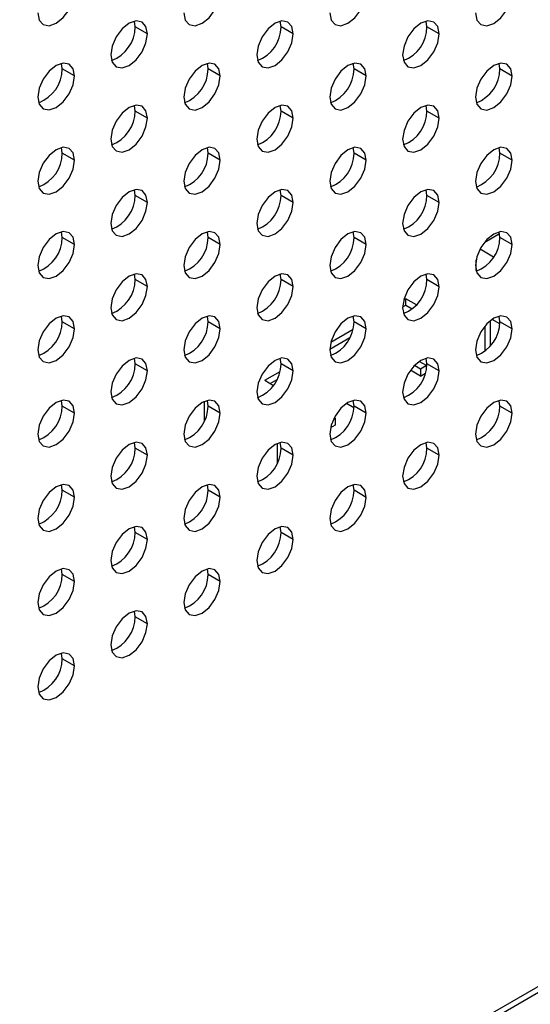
# Model space of a CAD drawing. Header units: millimetres. Extents: x 0 to 1118, y 0 to 864.
# Tile 276 of 304: x 1023.65 to 1028.6, y 647.73 to 657.27. Entities that reach past the tile are written whole.
import ezdxf

# ---------------------------------------------------------------- set-up
doc = ezdxf.new("R2010")
doc.units = ezdxf.units.MM

msp = doc.modelspace()

# ---------------------------------------------------------------- linework, layer by layer
at = {"color": 7, "linetype": 'Continuous', "lineweight": 25}
for p, q in [((1024.7697, 657.2042), (1024.7621, 657.2591)), ((1026.1839, 657.204), (1026.1763, 657.2589)), ((1027.5981, 657.2039), (1027.5905, 657.2588)), ((1024.8876, 657.1361), (1024.7697, 657.2042)), ((1026.3018, 657.136), (1026.1839, 657.204)), ((1027.716, 657.1359), (1027.5981, 657.2039)), ((1024.0626, 656.796), (1024.055, 656.8509)), ((1024.1805, 656.7279), (1024.0626, 656.796)), ((1025.4768, 656.7958), (1025.4692, 656.8507)), ((1025.5947, 656.7278), (1025.4768, 656.7958)), ((1026.891, 656.7957), (1026.8834, 656.8506)), ((1027.0089, 656.7277), (1026.891, 656.7957)), ((1028.3052, 656.7956), (1028.2976, 656.8505)), ((1028.4231, 656.7275), (1028.3052, 656.7956)), ((1024.7697, 656.3876), (1024.7621, 656.4425)), ((1026.1839, 656.3875), (1026.1763, 656.4424)), ((1027.5981, 656.3874), (1027.5905, 656.4423)), ((1024.8876, 656.3196), (1024.7697, 656.3876)), ((1026.3018, 656.3195), (1026.1839, 656.3875)), ((1027.716, 656.3193), (1027.5981, 656.3874)), ((1024.0626, 655.9794), (1024.055, 656.0343)), ((1025.4768, 655.9793), (1025.4692, 656.0342)), ((1026.891, 655.9792), (1026.8834, 656.0341)), ((1028.3052, 655.979), (1028.2976, 656.0339)), ((1024.1805, 655.9114), (1024.0626, 655.9794)), ((1025.5947, 655.9113), (1025.4768, 655.9793)), ((1027.0089, 655.9111), (1026.891, 655.9792)), ((1028.4231, 655.911), (1028.3052, 655.979)), ((1024.7697, 655.5711), (1024.7621, 655.626)), ((1026.1839, 655.571), (1026.1763, 655.6259)), ((1027.5981, 655.5708), (1027.5905, 655.6257)), ((1024.8876, 655.5031), (1024.7697, 655.5711)), ((1026.3018, 655.5029), (1026.1839, 655.571)), ((1027.716, 655.5028), (1027.5981, 655.5708)), ((1024.0626, 655.1629), (1024.055, 655.2178)), ((1024.1805, 655.0949), (1024.0626, 655.1629)), ((1025.4768, 655.1628), (1025.4692, 655.2176)), ((1025.5947, 655.0947), (1025.4768, 655.1628)), ((1026.891, 655.1626), (1026.8834, 655.2175)), ((1027.0089, 655.0946), (1026.891, 655.1626)), ((1028.1581, 655.1183), (1028.3017, 655.2012)), ((1028.3052, 655.1625), (1028.2976, 655.2174)), ((1028.4231, 655.0945), (1028.3052, 655.1625)), ((1028.2443, 654.9731), (1028.1128, 655.0491)), ((1028.0754, 654.8416), (1028.0754, 654.946)), ((1024.7697, 654.7546), (1024.7621, 654.8094)), ((1026.1839, 654.7544), (1026.1763, 654.8093)), ((1027.5981, 654.7543), (1027.5905, 654.8092)), ((1024.8876, 654.6865), (1024.7697, 654.7546)), ((1026.3018, 654.6864), (1026.1839, 654.7544)), ((1027.716, 654.6863), (1027.5981, 654.7543)), ((1027.3626, 654.4901), (1027.3926, 654.5075)), ((1027.3729, 654.5573), (1027.3926, 654.5687)), ((1027.4952, 654.5094), (1027.3926, 654.5687)), ((1027.3926, 654.5075), (1027.3926, 654.5687)), ((1027.3926, 654.5075), (1027.4551, 654.4714)), ((1024.0626, 654.3464), (1024.055, 654.4012)), ((1025.4768, 654.3462), (1025.4692, 654.4011)), ((1026.891, 654.3461), (1026.8834, 654.401)), ((1028.3052, 654.346), (1028.2976, 654.4008)), ((1024.1805, 654.2783), (1024.0626, 654.3464)), ((1025.5947, 654.2782), (1025.4768, 654.3462)), ((1027.0089, 654.2781), (1026.891, 654.3461)), ((1028.1586, 654.3025), (1028.1586, 654.0602)), ((1028.2117, 654.356), (1028.2117, 654.1118)), ((1028.3044, 654.326), (1028.2294, 654.3693)), ((1028.4231, 654.2779), (1028.3052, 654.346)), ((1026.6555, 654.0819), (1026.8519, 654.1953)), ((1026.6658, 654.1491), (1026.8813, 654.2735)), ((1024.7697, 653.938), (1024.7621, 653.9929)), ((1024.8876, 653.87), (1024.7697, 653.938)), ((1026.1839, 653.9379), (1026.1763, 653.9928)), ((1026.3018, 653.8699), (1026.1839, 653.9379)), ((1027.534, 653.8883), (1027.476, 653.9218)), ((1027.5929, 653.9223), (1027.5239, 653.9622)), ((1027.5929, 653.9223), (1027.534, 653.8883)), ((1027.5981, 653.9378), (1027.5905, 653.9926)), ((1027.5929, 653.8856), (1027.5929, 653.9223)), ((1027.716, 653.8697), (1027.5981, 653.9378)), ((1026.0255, 653.7795), (1026.1742, 653.8653)), ((1027.534, 653.8203), (1027.4375, 653.876)), ((1027.534, 653.8883), (1027.534, 653.8203)), ((1027.534, 653.8203), (1027.5838, 653.849)), ((1026.0255, 653.7795), (1026.1108, 653.7303)), ((1026.0786, 653.7489), (1026.1448, 653.7871)), ((1024.0626, 653.5298), (1024.055, 653.5847)), ((1024.1805, 653.4618), (1024.0626, 653.5298)), ((1025.4422, 653.3883), (1025.4422, 653.5758)), ((1025.4768, 653.5297), (1025.4692, 653.5846)), ((1025.5947, 653.4616), (1025.4768, 653.5297)), ((1026.8904, 653.5115), (1026.8168, 653.554)), ((1026.8837, 653.5834), (1026.8824, 653.5842)), ((1026.891, 653.5295), (1026.8834, 653.5844)), ((1027.0089, 653.4615), (1026.891, 653.5295)), ((1028.3052, 653.5294), (1028.2976, 653.5843)), ((1028.4231, 653.4614), (1028.3052, 653.5294)), ((1026.7091, 653.3441), (1026.662, 653.3169)), ((1026.6915, 653.4019), (1026.7091, 653.4121)), ((1026.7091, 653.4121), (1026.6994, 653.4177)), ((1026.7091, 653.4121), (1026.7091, 653.3441)), ((1024.7697, 653.1215), (1024.7621, 653.1764)), ((1026.1493, 652.9799), (1026.1493, 653.1675)), ((1026.1839, 653.1213), (1026.1763, 653.1762)), ((1027.5981, 653.1212), (1027.5905, 653.1761)), ((1024.8876, 653.0534), (1024.7697, 653.1215)), ((1026.3018, 653.0533), (1026.1839, 653.1213)), ((1027.716, 653.0532), (1027.5981, 653.1212)), ((1024.0626, 652.7133), (1024.055, 652.7682)), ((1025.4768, 652.7131), (1025.4692, 652.768)), ((1026.891, 652.713), (1026.8834, 652.7679)), ((1037.0262, 652.7255), (1008.5298, 636.2748)), ((1024.1805, 652.6452), (1024.0626, 652.7133)), ((1025.5947, 652.6451), (1025.4768, 652.7131)), ((1027.0089, 652.645), (1026.891, 652.713)), ((1008.4953, 636.1985), (1036.9917, 652.6492)), ((1024.7697, 652.3049), (1024.7621, 652.3598)), ((1024.8876, 652.2369), (1024.7697, 652.3049)), ((1026.1839, 652.3048), (1026.1763, 652.3597)), ((1026.3018, 652.2368), (1026.1839, 652.3048)), ((1024.0626, 651.8967), (1024.055, 651.9516)), ((1025.4768, 651.8966), (1025.4692, 651.9515)), ((1024.1805, 651.8287), (1024.0626, 651.8967)), ((1025.5947, 651.8286), (1025.4768, 651.8966)), ((1024.7697, 651.4884), (1024.7621, 651.5433)), ((1024.8876, 651.4204), (1024.7697, 651.4884)), ((1024.0626, 651.0802), (1024.055, 651.1351)), ((1024.1805, 651.0122), (1024.0626, 651.0802))]:
    msp.add_line(p, q, dxfattribs=at)
at = {"color": 7, "linetype": 'Continuous', "lineweight": 25, "flags": 128}
for points in [[(1023.8269, 657.3404), (1023.8404, 657.27), (1023.8787, 657.2259), (1023.936, 657.2148), (1024.0037, 657.2383), (1024.0713, 657.2929), (1024.1287, 657.3702), (1024.167, 657.4586), (1024.1805, 657.5445)], [(1025.2411, 657.3403), (1025.2546, 657.2699), (1025.2929, 657.2258), (1025.3502, 657.2147), (1025.4179, 657.2382), (1025.4855, 657.2928), (1025.5429, 657.3701), (1025.5812, 657.4585), (1025.5947, 657.5444)], [(1026.6553, 657.3401), (1026.6688, 657.2698), (1026.7071, 657.2257), (1026.7645, 657.2145), (1026.8321, 657.238), (1026.8998, 657.2926), (1026.9571, 657.37), (1026.9954, 657.4583), (1027.0089, 657.5442)], [(1028.0695, 657.34), (1028.083, 657.2696), (1028.1213, 657.2255), (1028.1787, 657.2144), (1028.2463, 657.2379), (1028.314, 657.2925), (1028.3713, 657.3699), (1028.4096, 657.4582), (1028.4231, 657.5441)], [(1024.8876, 657.1361), (1024.8741, 657.2065), (1024.8358, 657.2506), (1024.7784, 657.2617), (1024.7108, 657.2382), (1024.6431, 657.1836), (1024.5858, 657.1063), (1024.5475, 657.0179), (1024.534, 656.932)], [(1026.3018, 657.136), (1026.2883, 657.2064), (1026.25, 657.2505), (1026.1926, 657.2616), (1026.125, 657.2381), (1026.0574, 657.1835), (1026, 657.1061), (1025.9617, 657.0178), (1025.9482, 656.9319)], [(1027.716, 657.1359), (1027.7025, 657.2062), (1027.6642, 657.2503), (1027.6069, 657.2615), (1027.5392, 657.238), (1027.4716, 657.1834), (1027.4142, 657.106), (1027.3759, 657.0177), (1027.3624, 656.9318)], [(1024.534, 656.932), (1024.5475, 656.8617), (1024.5858, 656.8176), (1024.6431, 656.8064), (1024.7108, 656.83), (1024.7784, 656.8846), (1024.8358, 656.9619), (1024.8741, 657.0503), (1024.8876, 657.1361)], [(1025.9482, 656.9319), (1025.9617, 656.8616), (1026, 656.8175), (1026.0574, 656.8063), (1026.125, 656.8298), (1026.1926, 656.8844), (1026.25, 656.9618), (1026.2883, 657.0501), (1026.3018, 657.136)], [(1027.3624, 656.9318), (1027.3759, 656.8614), (1027.4142, 656.8173), (1027.4716, 656.8062), (1027.5392, 656.8297), (1027.6069, 656.8843), (1027.6642, 656.9616), (1027.7025, 657.05), (1027.716, 657.1359)], [(1024.1805, 656.7279), (1024.167, 656.7983), (1024.1287, 656.8424), (1024.0713, 656.8535), (1024.0037, 656.83), (1023.936, 656.7754), (1023.8787, 656.6981), (1023.8404, 656.6097), (1023.8269, 656.5238)], [(1025.5947, 656.7278), (1025.5812, 656.7982), (1025.5429, 656.8423), (1025.4855, 656.8534), (1025.4179, 656.8299), (1025.3502, 656.7753), (1025.2929, 656.6979), (1025.2546, 656.6096), (1025.2411, 656.5237)], [(1027.0089, 656.7277), (1026.9954, 656.798), (1026.9571, 656.8421), (1026.8998, 656.8533), (1026.8321, 656.8298), (1026.7645, 656.7752), (1026.7071, 656.6978), (1026.6688, 656.6095), (1026.6553, 656.5236)], [(1028.4231, 656.7275), (1028.4096, 656.7979), (1028.3713, 656.842), (1028.314, 656.8531), (1028.2463, 656.8296), (1028.1787, 656.775), (1028.1213, 656.6977), (1028.083, 656.6093), (1028.0695, 656.5234)], [(1023.8269, 656.5238), (1023.8404, 656.4535), (1023.8787, 656.4094), (1023.936, 656.3982), (1024.0037, 656.4218), (1024.0713, 656.4763), (1024.1287, 656.5537), (1024.167, 656.6421), (1024.1805, 656.7279)], [(1025.2411, 656.5237), (1025.2546, 656.4534), (1025.2929, 656.4093), (1025.3502, 656.3981), (1025.4179, 656.4216), (1025.4855, 656.4762), (1025.5429, 656.5536), (1025.5812, 656.6419), (1025.5947, 656.7278)], [(1026.6553, 656.5236), (1026.6688, 656.4532), (1026.7071, 656.4091), (1026.7645, 656.398), (1026.8321, 656.4215), (1026.8998, 656.4761), (1026.9571, 656.5534), (1026.9954, 656.6418), (1027.0089, 656.7277)], [(1028.0695, 656.5234), (1028.083, 656.4531), (1028.1213, 656.409), (1028.1787, 656.3978), (1028.2463, 656.4214), (1028.314, 656.476), (1028.3713, 656.5533), (1028.4096, 656.6417), (1028.4231, 656.7275)], [(1024.8876, 656.3196), (1024.8741, 656.39), (1024.8358, 656.4341), (1024.7784, 656.4452), (1024.7108, 656.4217), (1024.6431, 656.3671), (1024.5858, 656.2897), (1024.5475, 656.2014), (1024.534, 656.1155)], [(1026.3018, 656.3195), (1026.2883, 656.3898), (1026.25, 656.4339), (1026.1926, 656.4451), (1026.125, 656.4216), (1026.0574, 656.367), (1026, 656.2896), (1025.9617, 656.2013), (1025.9482, 656.1154)], [(1027.716, 656.3193), (1027.7025, 656.3897), (1027.6642, 656.4338), (1027.6069, 656.4449), (1027.5392, 656.4214), (1027.4716, 656.3668), (1027.4142, 656.2895), (1027.3759, 656.2011), (1027.3624, 656.1152)], [(1024.534, 656.1155), (1024.5475, 656.0452), (1024.5858, 656.001), (1024.6431, 655.9899), (1024.7108, 656.0134), (1024.7784, 656.068), (1024.8358, 656.1454), (1024.8741, 656.2337), (1024.8876, 656.3196)], [(1025.9482, 656.1154), (1025.9617, 656.045), (1026, 656.0009), (1026.0574, 655.9898), (1026.125, 656.0133), (1026.1926, 656.0679), (1026.25, 656.1452), (1026.2883, 656.2336), (1026.3018, 656.3195)], [(1027.3624, 656.1152), (1027.3759, 656.0449), (1027.4142, 656.0008), (1027.4716, 655.9896), (1027.5392, 656.0132), (1027.6069, 656.0677), (1027.6642, 656.1451), (1027.7025, 656.2335), (1027.716, 656.3193)], [(1024.1805, 655.9114), (1024.167, 655.9818), (1024.1287, 656.0259), (1024.0713, 656.037), (1024.0037, 656.0135), (1023.936, 655.9589), (1023.8787, 655.8815), (1023.8404, 655.7932), (1023.8269, 655.7073)], [(1025.5947, 655.9113), (1025.5812, 655.9816), (1025.5429, 656.0257), (1025.4855, 656.0369), (1025.4179, 656.0134), (1025.3502, 655.9588), (1025.2929, 655.8814), (1025.2546, 655.7931), (1025.2411, 655.7072)], [(1027.0089, 655.9111), (1026.9954, 655.9815), (1026.9571, 656.0256), (1026.8998, 656.0367), (1026.8321, 656.0132), (1026.7645, 655.9586), (1026.7071, 655.8813), (1026.6688, 655.7929), (1026.6553, 655.707)], [(1028.4231, 655.911), (1028.4096, 655.9814), (1028.3713, 656.0255), (1028.314, 656.0366), (1028.2463, 656.0131), (1028.1787, 655.9585), (1028.1213, 655.8811), (1028.083, 655.7928), (1028.0695, 655.7069)], [(1023.8269, 655.7073), (1023.8404, 655.637), (1023.8787, 655.5928), (1023.936, 655.5817), (1024.0037, 655.6052), (1024.0713, 655.6598), (1024.1287, 655.7372), (1024.167, 655.8255), (1024.1805, 655.9114)], [(1025.2411, 655.7072), (1025.2546, 655.6368), (1025.2929, 655.5927), (1025.3502, 655.5816), (1025.4179, 655.6051), (1025.4855, 655.6597), (1025.5429, 655.737), (1025.5812, 655.8254), (1025.5947, 655.9113)], [(1026.6553, 655.707), (1026.6688, 655.6367), (1026.7071, 655.5926), (1026.7645, 655.5814), (1026.8321, 655.605), (1026.8998, 655.6595), (1026.9571, 655.7369), (1026.9954, 655.8253), (1027.0089, 655.9111)], [(1028.0695, 655.7069), (1028.083, 655.6366), (1028.1213, 655.5924), (1028.1787, 655.5813), (1028.2463, 655.6048), (1028.314, 655.6594), (1028.3713, 655.7368), (1028.4096, 655.8251), (1028.4231, 655.911)], [(1024.8876, 655.5031), (1024.8741, 655.5734), (1024.8358, 655.6175), (1024.7784, 655.6287), (1024.7108, 655.6052), (1024.6431, 655.5506), (1024.5858, 655.4732), (1024.5475, 655.3849), (1024.534, 655.299)], [(1026.3018, 655.5029), (1026.2883, 655.5733), (1026.25, 655.6174), (1026.1926, 655.6285), (1026.125, 655.605), (1026.0574, 655.5504), (1026, 655.4731), (1025.9617, 655.3847), (1025.9482, 655.2988)], [(1027.716, 655.5028), (1027.7025, 655.5732), (1027.6642, 655.6173), (1027.6069, 655.6284), (1027.5392, 655.6049), (1027.4716, 655.5503), (1027.4142, 655.4729), (1027.3759, 655.3846), (1027.3624, 655.2987)], [(1024.534, 655.299), (1024.5475, 655.2286), (1024.5858, 655.1845), (1024.6431, 655.1734), (1024.7108, 655.1969), (1024.7784, 655.2515), (1024.8358, 655.3288), (1024.8741, 655.4172), (1024.8876, 655.5031)], [(1025.9482, 655.2988), (1025.9617, 655.2285), (1026, 655.1844), (1026.0574, 655.1732), (1026.125, 655.1967), (1026.1926, 655.2513), (1026.25, 655.3287), (1026.2883, 655.417), (1026.3018, 655.5029)], [(1027.3624, 655.2987), (1027.3759, 655.2283), (1027.4142, 655.1842), (1027.4716, 655.1731), (1027.5392, 655.1966), (1027.6069, 655.2512), (1027.6642, 655.3286), (1027.7025, 655.4169), (1027.716, 655.5028)], [(1024.1805, 655.0949), (1024.167, 655.1652), (1024.1287, 655.2093), (1024.0713, 655.2205), (1024.0037, 655.1969), (1023.936, 655.1424), (1023.8787, 655.065), (1023.8404, 654.9766), (1023.8269, 654.8908)], [(1025.5947, 655.0947), (1025.5812, 655.1651), (1025.5429, 655.2092), (1025.4855, 655.2203), (1025.4179, 655.1968), (1025.3502, 655.1422), (1025.2929, 655.0649), (1025.2546, 654.9765), (1025.2411, 654.8906)], [(1027.0089, 655.0946), (1026.9954, 655.1649), (1026.9571, 655.2091), (1026.8998, 655.2202), (1026.8321, 655.1967), (1026.7645, 655.1421), (1026.7071, 655.0647), (1026.6688, 654.9764), (1026.6553, 654.8905)], [(1028.4231, 655.0945), (1028.4096, 655.1648), (1028.3713, 655.2089), (1028.314, 655.2201), (1028.2463, 655.1965), (1028.1787, 655.142), (1028.1213, 655.0646), (1028.083, 654.9762), (1028.0695, 654.8904)], [(1023.8269, 654.8908), (1023.8404, 654.8204), (1023.8787, 654.7763), (1023.936, 654.7652), (1024.0037, 654.7887), (1024.0713, 654.8433), (1024.1287, 654.9206), (1024.167, 655.009), (1024.1805, 655.0949)], [(1025.2411, 654.8906), (1025.2546, 654.8203), (1025.2929, 654.7762), (1025.3502, 654.765), (1025.4179, 654.7885), (1025.4855, 654.8431), (1025.5429, 654.9205), (1025.5812, 655.0088), (1025.5947, 655.0947)], [(1026.6553, 654.8905), (1026.6688, 654.8201), (1026.7071, 654.776), (1026.7645, 654.7649), (1026.8321, 654.7884), (1026.8998, 654.843), (1026.9571, 654.9204), (1026.9954, 655.0087), (1027.0089, 655.0946)], [(1028.0695, 654.8904), (1028.083, 654.82), (1028.1213, 654.7759), (1028.1787, 654.7648), (1028.2463, 654.7883), (1028.314, 654.8429), (1028.3713, 654.9202), (1028.4096, 655.0086), (1028.4231, 655.0945)], [(1024.8876, 654.6865), (1024.8741, 654.7569), (1024.8358, 654.801), (1024.7784, 654.8121), (1024.7108, 654.7886), (1024.6431, 654.734), (1024.5858, 654.6567), (1024.5475, 654.5683), (1024.534, 654.4824)], [(1026.3018, 654.6864), (1026.2883, 654.7567), (1026.25, 654.8008), (1026.1926, 654.812), (1026.125, 654.7885), (1026.0574, 654.7339), (1026, 654.6565), (1025.9617, 654.5682), (1025.9482, 654.4823)], [(1027.716, 654.6863), (1027.7025, 654.7566), (1027.6642, 654.8007), (1027.6069, 654.8119), (1027.5392, 654.7883), (1027.4716, 654.7338), (1027.4142, 654.6564), (1027.3759, 654.568), (1027.3624, 654.4822)], [(1024.534, 654.4824), (1024.5475, 654.4121), (1024.5858, 654.368), (1024.6431, 654.3568), (1024.7108, 654.3803), (1024.7784, 654.4349), (1024.8358, 654.5123), (1024.8741, 654.6006), (1024.8876, 654.6865)], [(1025.9482, 654.4823), (1025.9617, 654.4119), (1026, 654.3678), (1026.0574, 654.3567), (1026.125, 654.3802), (1026.1926, 654.4348), (1026.25, 654.5122), (1026.2883, 654.6005), (1026.3018, 654.6864)], [(1027.3624, 654.4822), (1027.3759, 654.4118), (1027.4142, 654.3677), (1027.4716, 654.3566), (1027.5392, 654.3801), (1027.6069, 654.4347), (1027.6642, 654.512), (1027.7025, 654.6004), (1027.716, 654.6863)], [(1024.1805, 654.2783), (1024.167, 654.3487), (1024.1287, 654.3928), (1024.0713, 654.4039), (1024.0037, 654.3804), (1023.936, 654.3258), (1023.8787, 654.2485), (1023.8404, 654.1601), (1023.8269, 654.0742)], [(1025.5947, 654.2782), (1025.5812, 654.3485), (1025.5429, 654.3926), (1025.4855, 654.4038), (1025.4179, 654.3803), (1025.3502, 654.3257), (1025.2929, 654.2483), (1025.2546, 654.16), (1025.2411, 654.0741)], [(1027.0089, 654.2781), (1026.9954, 654.3484), (1026.9571, 654.3925), (1026.8998, 654.4037), (1026.8321, 654.3801), (1026.7645, 654.3255), (1026.7071, 654.2482), (1026.6688, 654.1598), (1026.6553, 654.074)], [(1028.4231, 654.2779), (1028.4096, 654.3483), (1028.3713, 654.3924), (1028.314, 654.4035), (1028.2463, 654.38), (1028.1787, 654.3254), (1028.1213, 654.2481), (1028.083, 654.1597), (1028.0695, 654.0738)], [(1023.8269, 654.0742), (1023.8404, 654.0039), (1023.8787, 653.9598), (1023.936, 653.9486), (1024.0037, 653.9721), (1024.0713, 654.0267), (1024.1287, 654.1041), (1024.167, 654.1924), (1024.1805, 654.2783)], [(1025.2411, 654.0741), (1025.2546, 654.0037), (1025.2929, 653.9596), (1025.3502, 653.9485), (1025.4179, 653.972), (1025.4855, 654.0266), (1025.5429, 654.104), (1025.5812, 654.1923), (1025.5947, 654.2782)], [(1026.6553, 654.074), (1026.6688, 654.0036), (1026.7071, 653.9595), (1026.7645, 653.9484), (1026.8321, 653.9719), (1026.8998, 654.0265), (1026.9571, 654.1038), (1026.9954, 654.1922), (1027.0089, 654.2781)], [(1028.0695, 654.0738), (1028.083, 654.0035), (1028.1213, 653.9594), (1028.1787, 653.9482), (1028.2463, 653.9717), (1028.314, 654.0263), (1028.3713, 654.1037), (1028.4096, 654.192), (1028.4231, 654.2779)], [(1024.8876, 653.87), (1024.8741, 653.9403), (1024.8358, 653.9844), (1024.7784, 653.9956), (1024.7108, 653.9721), (1024.6431, 653.9175), (1024.5858, 653.8401), (1024.5475, 653.7518), (1024.534, 653.6659)], [(1026.3018, 653.8699), (1026.2883, 653.9402), (1026.25, 653.9843), (1026.1926, 653.9955), (1026.125, 653.9719), (1026.0574, 653.9173), (1026, 653.84), (1025.9617, 653.7516), (1025.9482, 653.6658)], [(1027.716, 653.8697), (1027.7025, 653.9401), (1027.6642, 653.9842), (1027.6069, 653.9953), (1027.5392, 653.9718), (1027.4716, 653.9172), (1027.4142, 653.8399), (1027.3759, 653.7515), (1027.3624, 653.6656)], [(1024.534, 653.6659), (1024.5475, 653.5955), (1024.5858, 653.5514), (1024.6431, 653.5403), (1024.7108, 653.5638), (1024.7784, 653.6184), (1024.8358, 653.6957), (1024.8741, 653.7841), (1024.8876, 653.87)], [(1025.9482, 653.6658), (1025.9617, 653.5954), (1026, 653.5513), (1026.0574, 653.5402), (1026.125, 653.5637), (1026.1926, 653.6183), (1026.25, 653.6956), (1026.2883, 653.784), (1026.3018, 653.8699)], [(1027.3624, 653.6656), (1027.3759, 653.5953), (1027.4142, 653.5512), (1027.4716, 653.54), (1027.5392, 653.5635), (1027.6069, 653.6181), (1027.6642, 653.6955), (1027.7025, 653.7838), (1027.716, 653.8697)], [(1024.1805, 653.4618), (1024.167, 653.5321), (1024.1287, 653.5762), (1024.0713, 653.5874), (1024.0037, 653.5639), (1023.936, 653.5093), (1023.8787, 653.4319), (1023.8404, 653.3436), (1023.8269, 653.2577)], [(1025.5947, 653.4616), (1025.5812, 653.532), (1025.5429, 653.5761), (1025.4855, 653.5872), (1025.4179, 653.5637), (1025.3502, 653.5091), (1025.2929, 653.4318), (1025.2546, 653.3434), (1025.2411, 653.2575)], [(1027.0089, 653.4615), (1026.9954, 653.5319), (1026.9571, 653.576), (1026.8998, 653.5871), (1026.8321, 653.5636), (1026.7645, 653.509), (1026.7071, 653.4316), (1026.6688, 653.3433), (1026.6553, 653.2574)], [(1028.4231, 653.4614), (1028.4096, 653.5317), (1028.3713, 653.5758), (1028.314, 653.587), (1028.2463, 653.5635), (1028.1787, 653.5089), (1028.1213, 653.4315), (1028.083, 653.3432), (1028.0695, 653.2573)], [(1023.8269, 653.2577), (1023.8404, 653.1873), (1023.8787, 653.1432), (1023.936, 653.1321), (1024.0037, 653.1556), (1024.0713, 653.2102), (1024.1287, 653.2875), (1024.167, 653.3759), (1024.1805, 653.4618)], [(1025.2411, 653.2575), (1025.2546, 653.1872), (1025.2929, 653.1431), (1025.3502, 653.1319), (1025.4179, 653.1555), (1025.4855, 653.2101), (1025.5429, 653.2874), (1025.5812, 653.3758), (1025.5947, 653.4616)], [(1026.6553, 653.2574), (1026.6688, 653.1871), (1026.7071, 653.143), (1026.7645, 653.1318), (1026.8321, 653.1553), (1026.8998, 653.2099), (1026.9571, 653.2873), (1026.9954, 653.3756), (1027.0089, 653.4615)], [(1028.0695, 653.2573), (1028.083, 653.1869), (1028.1213, 653.1428), (1028.1787, 653.1317), (1028.2463, 653.1552), (1028.314, 653.2098), (1028.3713, 653.2871), (1028.4096, 653.3755), (1028.4231, 653.4614)], [(1024.8876, 653.0534), (1024.8741, 653.1238), (1024.8358, 653.1679), (1024.7784, 653.179), (1024.7108, 653.1555), (1024.6431, 653.1009), (1024.5858, 653.0236), (1024.5475, 652.9352), (1024.534, 652.8493)], [(1026.3018, 653.0533), (1026.2883, 653.1237), (1026.25, 653.1678), (1026.1926, 653.1789), (1026.125, 653.1554), (1026.0574, 653.1008), (1026, 653.0234), (1025.9617, 652.9351), (1025.9482, 652.8492)], [(1027.716, 653.0532), (1027.7025, 653.1235), (1027.6642, 653.1676), (1027.6069, 653.1788), (1027.5392, 653.1553), (1027.4716, 653.1007), (1027.4142, 653.0233), (1027.3759, 652.935), (1027.3624, 652.8491)], [(1024.534, 652.8493), (1024.5475, 652.779), (1024.5858, 652.7349), (1024.6431, 652.7237), (1024.7108, 652.7473), (1024.7784, 652.8018), (1024.8358, 652.8792), (1024.8741, 652.9676), (1024.8876, 653.0534)], [(1025.9482, 652.8492), (1025.9617, 652.7789), (1026, 652.7348), (1026.0574, 652.7236), (1026.125, 652.7471), (1026.1926, 652.8017), (1026.25, 652.8791), (1026.2883, 652.9674), (1026.3018, 653.0533)], [(1027.3624, 652.8491), (1027.3759, 652.7787), (1027.4142, 652.7346), (1027.4716, 652.7235), (1027.5392, 652.747), (1027.6069, 652.8016), (1027.6642, 652.8789), (1027.7025, 652.9673), (1027.716, 653.0532)], [(1024.1805, 652.6452), (1024.167, 652.7156), (1024.1287, 652.7597), (1024.0713, 652.7708), (1024.0037, 652.7473), (1023.936, 652.6927), (1023.8787, 652.6154), (1023.8404, 652.527), (1023.8269, 652.4411)], [(1025.5947, 652.6451), (1025.5812, 652.7155), (1025.5429, 652.7596), (1025.4855, 652.7707), (1025.4179, 652.7472), (1025.3502, 652.6926), (1025.2929, 652.6152), (1025.2546, 652.5269), (1025.2411, 652.441)], [(1027.0089, 652.645), (1026.9954, 652.7153), (1026.9571, 652.7594), (1026.8998, 652.7706), (1026.8321, 652.7471), (1026.7645, 652.6925), (1026.7071, 652.6151), (1026.6688, 652.5268), (1026.6553, 652.4409)], [(1023.8269, 652.4411), (1023.8404, 652.3708), (1023.8787, 652.3267), (1023.936, 652.3155), (1024.0037, 652.3391), (1024.0713, 652.3936), (1024.1287, 652.471), (1024.167, 652.5594), (1024.1805, 652.6452)], [(1025.2411, 652.441), (1025.2546, 652.3707), (1025.2929, 652.3265), (1025.3502, 652.3154), (1025.4179, 652.3389), (1025.4855, 652.3935), (1025.5429, 652.4709), (1025.5812, 652.5592), (1025.5947, 652.6451)], [(1026.6553, 652.4409), (1026.6688, 652.3705), (1026.7071, 652.3264), (1026.7645, 652.3153), (1026.8321, 652.3388), (1026.8998, 652.3934), (1026.9571, 652.4707), (1026.9954, 652.5591), (1027.0089, 652.645)], [(1024.8876, 652.2369), (1024.8741, 652.3073), (1024.8358, 652.3514), (1024.7784, 652.3625), (1024.7108, 652.339), (1024.6431, 652.2844), (1024.5858, 652.207), (1024.5475, 652.1187), (1024.534, 652.0328)], [(1026.3018, 652.2368), (1026.2883, 652.3071), (1026.25, 652.3512), (1026.1926, 652.3624), (1026.125, 652.3389), (1026.0574, 652.2843), (1026, 652.2069), (1025.9617, 652.1186), (1025.9482, 652.0327)], [(1024.534, 652.0328), (1024.5475, 651.9625), (1024.5858, 651.9183), (1024.6431, 651.9072), (1024.7108, 651.9307), (1024.7784, 651.9853), (1024.8358, 652.0627), (1024.8741, 652.151), (1024.8876, 652.2369)], [(1025.9482, 652.0327), (1025.9617, 651.9623), (1026, 651.9182), (1026.0574, 651.9071), (1026.125, 651.9306), (1026.1926, 651.9852), (1026.25, 652.0625), (1026.2883, 652.1509), (1026.3018, 652.2368)], [(1024.1805, 651.8287), (1024.167, 651.8991), (1024.1287, 651.9432), (1024.0713, 651.9543), (1024.0037, 651.9308), (1023.936, 651.8762), (1023.8787, 651.7988), (1023.8404, 651.7105), (1023.8269, 651.6246)], [(1025.5947, 651.8286), (1025.5812, 651.8989), (1025.5429, 651.943), (1025.4855, 651.9542), (1025.4179, 651.9307), (1025.3502, 651.8761), (1025.2929, 651.7987), (1025.2546, 651.7104), (1025.2411, 651.6245)], [(1023.8269, 651.6246), (1023.8404, 651.5542), (1023.8787, 651.5101), (1023.936, 651.499), (1024.0037, 651.5225), (1024.0713, 651.5771), (1024.1287, 651.6545), (1024.167, 651.7428), (1024.1805, 651.8287)], [(1025.2411, 651.6245), (1025.2546, 651.5541), (1025.2929, 651.51), (1025.3502, 651.4989), (1025.4179, 651.5224), (1025.4855, 651.577), (1025.5429, 651.6543), (1025.5812, 651.7427), (1025.5947, 651.8286)], [(1024.8876, 651.4204), (1024.8741, 651.4907), (1024.8358, 651.5348), (1024.7784, 651.546), (1024.7108, 651.5224), (1024.6431, 651.4679), (1024.5858, 651.3905), (1024.5475, 651.3021), (1024.534, 651.2163)], [(1024.534, 651.2163), (1024.5475, 651.1459), (1024.5858, 651.1018), (1024.6431, 651.0907), (1024.7108, 651.1142), (1024.7784, 651.1688), (1024.8358, 651.2461), (1024.8741, 651.3345), (1024.8876, 651.4204)], [(1024.1805, 651.0122), (1024.167, 651.0825), (1024.1287, 651.1266), (1024.0713, 651.1378), (1024.0037, 651.1142), (1023.936, 651.0597), (1023.8787, 650.9823), (1023.8404, 650.8939), (1023.8269, 650.8081)], [(1023.8269, 650.8081), (1023.8404, 650.7377), (1023.8787, 650.6936), (1023.936, 650.6825), (1024.0037, 650.706), (1024.0713, 650.7606), (1024.1287, 650.8379), (1024.167, 650.9263), (1024.1805, 651.0122)]]:
    msp.add_lwpolyline(points, dxfattribs=at)
at = {"color": 7, "linetype": 'Continuous', "lineweight": 25}
for centre, radius, start, end in [((1024.4156, 657.2081), 0.3542, 290.85165, 359.35937), ((1025.8298, 657.208), 0.3542, 290.85165, 359.35937), ((1027.244, 657.2079), 0.3542, 290.85165, 359.35937), ((1023.7085, 656.7999), 0.3542, 290.85165, 359.35937), ((1025.1227, 656.7998), 0.3542, 290.85165, 359.35937), ((1026.5369, 656.7997), 0.3542, 290.85165, 359.35937), ((1027.9511, 656.7995), 0.3542, 290.85165, 359.35937), ((1024.4156, 656.3916), 0.3542, 290.85165, 359.35937), ((1025.8298, 656.3915), 0.3542, 290.85165, 359.35937), ((1027.244, 656.3913), 0.3542, 290.85165, 359.35937), ((1023.7085, 655.9834), 0.3542, 290.85165, 359.35937), ((1025.1227, 655.9833), 0.3542, 290.85165, 359.35937), ((1026.5369, 655.9831), 0.3542, 290.85165, 359.35937), ((1027.9511, 655.983), 0.3542, 290.85165, 359.35937), ((1024.4156, 655.5751), 0.3542, 290.85165, 359.35937), ((1025.8298, 655.5749), 0.3542, 290.85165, 359.35937), ((1027.244, 655.5748), 0.3542, 290.85165, 359.35937), ((1023.7085, 655.1669), 0.3542, 290.85165, 359.35937), ((1025.1227, 655.1667), 0.3542, 290.85165, 359.35937), ((1026.5369, 655.1666), 0.3542, 290.85165, 359.35937), ((1027.952, 655.1661), 0.3533, 290.4527, 359.41247), ((1024.4156, 654.7585), 0.3542, 290.85165, 359.35937), ((1025.8298, 654.7584), 0.3542, 290.85165, 359.35937), ((1027.244, 654.7583), 0.3542, 290.85165, 359.35937), ((1023.7085, 654.3503), 0.3542, 290.85165, 359.35937), ((1025.1227, 654.3502), 0.3542, 290.85165, 359.35937), ((1026.5369, 654.3501), 0.3542, 290.85165, 359.35937), ((1027.9511, 654.3499), 0.3542, 290.85165, 359.35937), ((1024.4156, 653.942), 0.3542, 290.85165, 359.35937), ((1025.8298, 653.9418), 0.3542, 290.85165, 359.35937), ((1027.244, 653.9417), 0.3542, 290.85165, 359.35937), ((1023.7085, 653.5338), 0.3542, 290.85165, 359.35937), ((1025.1227, 653.5336), 0.3542, 290.85165, 359.35937), ((1026.5369, 653.5335), 0.3542, 290.85165, 359.35937), ((1027.9511, 653.5334), 0.3542, 290.85165, 359.35937), ((1024.4156, 653.1254), 0.3542, 290.85165, 359.35937), ((1025.8298, 653.1253), 0.3542, 290.85165, 359.35937), ((1027.244, 653.1252), 0.3542, 290.85165, 359.35937), ((1023.7085, 652.7172), 0.3542, 290.85165, 359.35937), ((1025.1227, 652.7171), 0.3542, 290.85165, 359.35937), ((1026.5369, 652.717), 0.3542, 290.85165, 359.35937), ((1024.4156, 652.3089), 0.3542, 290.85165, 359.35937), ((1025.8298, 652.3088), 0.3542, 290.85165, 359.35937), ((1023.7085, 651.9007), 0.3542, 290.85165, 359.35937), ((1025.1227, 651.9006), 0.3542, 290.85165, 359.35937), ((1024.4156, 651.4924), 0.3542, 290.85165, 359.35937), ((1023.7085, 651.0842), 0.3542, 290.85165, 359.35937)]:
    msp.add_arc(centre, radius, start, end, dxfattribs=at)

doc.saveas('drawing.dxf')
